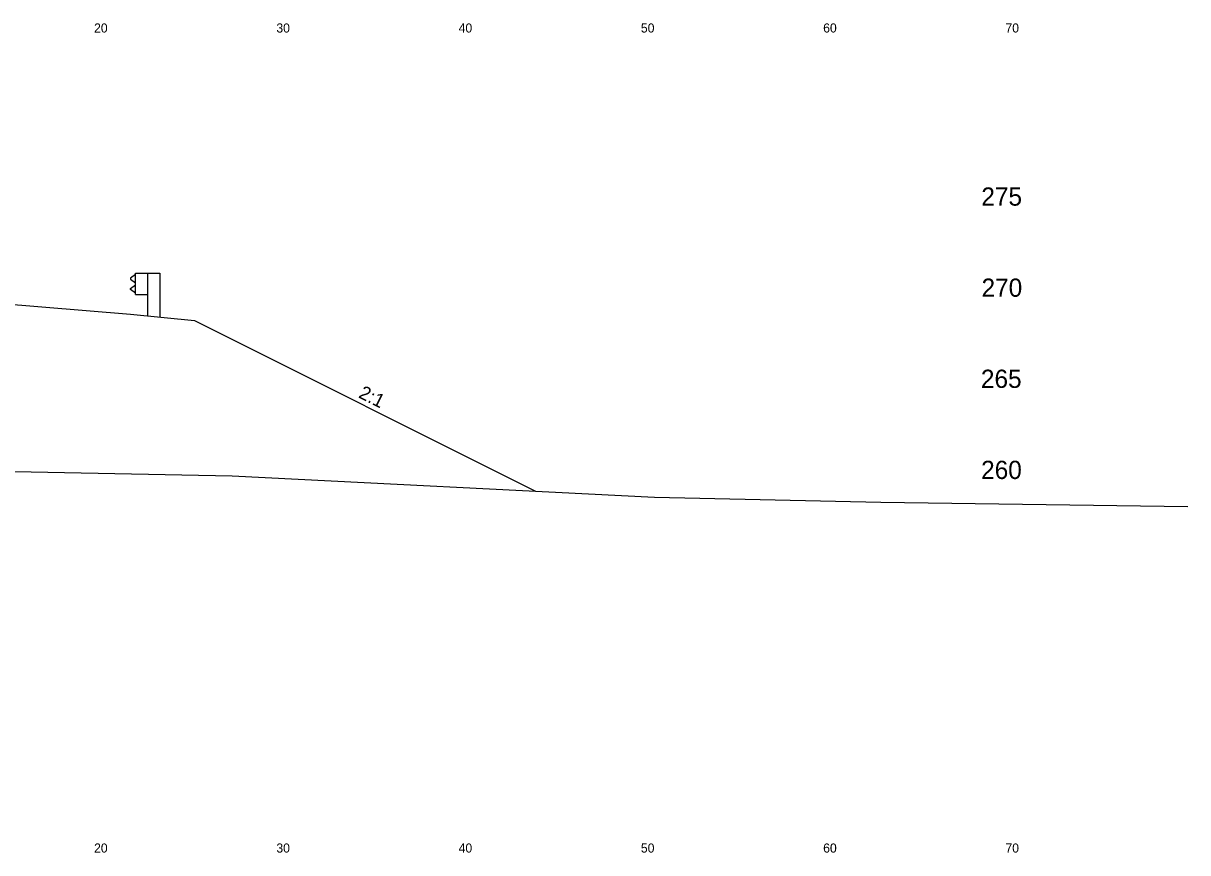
# Model space of a CAD drawing. Extents: x 1000 to 1162, y 999 to 8520.
# Drawn here: x 1096.1 to 1160, y 5829.5 to 5875 of the extents above; entities that cross this region are included whole.
import ezdxf

# ---------------------------------------------------------------- set-up
doc = ezdxf.new("R2010")
doc.units = 0
for name, color, linetype in [('Level 11', 7, 'Continuous'), ('Level 24', 7, 'Continuous'), ('Level 32', 7, 'Continuous'), ('Level 56', 7, 'Continuous'), ('Level 6', 7, 'Continuous'), ('Level 60', 7, 'Continuous'), ('Level 7', 7, 'Continuous')]:
    doc.layers.add(name, color=color, linetype=linetype)

msp = doc.modelspace()

# ---------------------------------------------------------------- linework, layer by layer
at = {"layer": 'Level 24'}
for p, q in [((1102.271, 5861.219), (1102, 5861.019)), ((1102, 5861.019), (1102, 5860.969)), ((1102, 5860.969), (1102.271, 5860.769)), ((1102.271, 5860.125), (1102.271, 5861.292)), ((1102.271, 5861.292), (1102.937, 5861.292)), ((1102.937, 5861.292), (1102.937, 5858.949)), ((1102.937, 5861.292), (1103.603, 5861.292)), ((1103.603, 5861.292), (1103.603, 5858.882)), ((1102, 5860.448), (1102.271, 5860.648)), ((1102, 5860.398), (1102, 5860.448)), ((1102.271, 5860.198), (1102, 5860.398)), ((1102.271, 5860.125), (1102.938, 5860.125))]:
    msp.add_line(p, q, dxfattribs=at)
at = {"layer": 'Level 6'}
for p, q in [((1094, 5859.709), (1102, 5859.042)), ((1102, 5859.042), (1105.5, 5858.692))]:
    msp.add_line(p, q, dxfattribs=at)
at = {"layer": 'Level 60'}
for p, q in [((1090.633, 5850.502), (1107.581, 5850.165)), ((1107.581, 5850.165), (1130.75, 5849.012)), ((1130.75, 5849.012), (1143.159, 5848.722)), ((1143.159, 5848.722), (1160, 5848.485))]:
    msp.add_line(p, q, dxfattribs=at)
at = {"layer": 'Level 7'}
msp.add_line((1105.5, 5858.692), (1124.21, 5849.337), dxfattribs=at)

# ---------------------------------------------------------------- texts
at = {"layer": 'Level 11'}
for s, p in [(' 275', (1148.307, 5865)), (' 270', (1148.319, 5860)), (' 265', (1148.284, 5855)), (' 260', (1148.295, 5850))]:
    msp.add_text(s, height=1, dxfattribs=at).set_placement(p)
at = {"layer": 'Level 32'}
msp.add_text('2:1', height=0.75, rotation=333.43495, dxfattribs=at).set_placement((1114.46, 5854.492))
at = {"layer": 'Level 56'}
for s, p in [('20', (1100, 5874.5)), ('30', (1110, 5874.5)), ('40', (1120, 5874.5)), ('50', (1130, 5874.5)), ('60', (1140, 5874.5)), ('70', (1150, 5874.5)), ('20', (1100, 5829.5)), ('30', (1110, 5829.5)), ('40', (1120, 5829.5)), ('50', (1130, 5829.5)), ('60', (1140, 5829.5)), ('70', (1150, 5829.5))]:
    msp.add_text(s, height=0.5, dxfattribs=at).set_placement(p)

doc.saveas('drawing.dxf')
